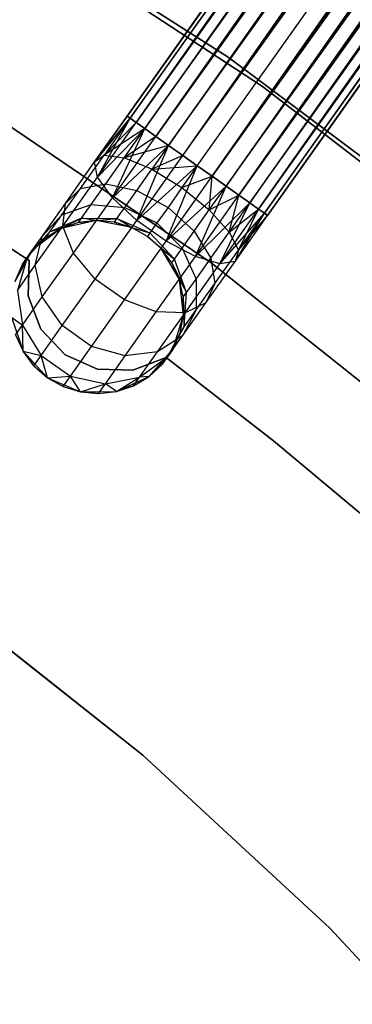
# Model space of a CAD drawing. Extents: x -102 to 102, y -101 to 102.
# Tile 380 of 481: x 22.95 to 26.79, y 25.63 to 37.01. Entities that reach past the tile are written whole.
import ezdxf

# ---------------------------------------------------------------- set-up
doc = ezdxf.new("R2010")
doc.units = 0
doc.header["$LTSCALE"] = 25.4
doc.layers.get('0').update_dxf_attribs({"linetype": 'CONTINUOUS'})

# ---------------------------------------------------------------- blocks, each defined once
blk = doc.blocks.new('NL2500011659_STL')
at = {"color": 0}
for p, q in [((24.19, 35.892, -7.395), (45.787, 66.402, -7.395)), ((24.19, 35.892, -7.605), (45.787, 66.402, -7.395)), ((24.19, 35.892, -7.605), (45.787, 66.402, -7.395)), ((24.19, 35.892, -7.395), (45.787, 66.402, -7.395)), ((45.823, 66.377, -7.809), (24.19, 35.892, -7.605)), ((45.823, 66.377, -7.809), (24.19, 35.892, -7.605)), ((45.787, 66.402, -7.395), (24.225, 35.867, -7.191)), ((45.787, 66.402, -7.395), (24.225, 35.867, -7.191)), ((24.225, 35.867, -7.809), (45.823, 66.377, -7.809)), ((24.225, 35.867, -7.809), (45.823, 66.377, -7.809)), ((24.294, 35.818, -8), (45.823, 66.377, -7.809)), ((24.294, 35.818, -8), (45.823, 66.377, -7.809)), ((24.225, 35.867, -7.191), (45.892, 66.328, -7)), ((24.225, 35.867, -7.191), (45.892, 66.328, -7)), ((24.294, 35.818, -7), (45.892, 66.328, -7)), ((24.294, 35.818, -7), (45.892, 66.328, -7)), ((45.993, 66.257, -8.169), (24.294, 35.818, -8)), ((45.993, 66.257, -8.169), (24.294, 35.818, -8)), ((45.892, 66.328, -7), (24.395, 35.747, -6.831)), ((45.892, 66.328, -7), (24.395, 35.747, -6.831)), ((24.395, 35.747, -8.169), (45.993, 66.257, -8.169)), ((24.395, 35.747, -8.169), (45.993, 66.257, -8.169)), ((24.522, 35.657, -8.309), (45.993, 66.257, -8.169)), ((24.522, 35.657, -8.309), (45.993, 66.257, -8.169)), ((24.395, 35.747, -6.831), (46.119, 66.167, -6.691)), ((24.395, 35.747, -6.831), (46.119, 66.167, -6.691)), ((24.522, 35.657, -6.691), (46.119, 66.167, -6.691)), ((24.522, 35.657, -6.691), (46.119, 66.167, -6.691)), ((46.119, 66.167, -6.691), (24.669, 35.552, -6.586)), ((46.119, 66.167, -6.691), (24.669, 35.552, -6.586)), ((46.267, 66.062, -8.414), (24.522, 35.657, -8.309)), ((46.267, 66.062, -8.414), (24.522, 35.657, -8.309)), ((24.669, 35.552, -8.414), (46.267, 66.062, -8.414)), ((24.669, 35.552, -8.414), (46.267, 66.062, -8.414)), ((24.832, 35.437, -8.478), (46.267, 66.062, -8.414)), ((24.832, 35.437, -8.478), (46.267, 66.062, -8.414)), ((24.669, 35.552, -6.586), (46.429, 65.947, -6.522)), ((24.669, 35.552, -6.586), (46.429, 65.947, -6.522)), ((24.832, 35.437, -6.522), (46.429, 65.947, -6.522)), ((24.832, 35.437, -6.522), (46.429, 65.947, -6.522)), ((24.832, 35.437, -8.478), (46.599, 65.827, -8.5)), ((24.832, 35.437, -8.478), (46.599, 65.827, -8.5)), ((25.001, 35.317, -6.5), (46.599, 65.827, -6.5)), ((25.001, 35.317, -6.5), (46.599, 65.827, -6.5)), ((25.001, 35.317, -8.5), (46.599, 65.827, -8.5)), ((25.001, 35.317, -8.5), (46.599, 65.827, -8.5)), ((25.171, 35.197, -8.478), (46.599, 65.827, -8.5)), ((25.171, 35.197, -8.478), (46.599, 65.827, -8.5)), ((25.171, 35.197, -6.522), (46.769, 65.707, -6.522)), ((25.171, 35.197, -6.522), (46.769, 65.707, -6.522)), ((46.769, 65.707, -6.522), (25.333, 35.082, -6.586)), ((46.769, 65.707, -6.522), (25.333, 35.082, -6.586)), ((46.931, 65.592, -8.414), (25.171, 35.197, -8.478)), ((46.931, 65.592, -8.414), (25.171, 35.197, -8.478)), ((25.333, 35.082, -8.414), (46.931, 65.592, -8.414)), ((25.333, 35.082, -8.414), (46.931, 65.592, -8.414)), ((25.481, 34.978, -8.309), (46.931, 65.592, -8.414)), ((25.481, 34.978, -8.309), (46.931, 65.592, -8.414)), ((25.333, 35.082, -6.586), (47.079, 65.488, -6.691)), ((25.333, 35.082, -6.586), (47.079, 65.488, -6.691)), ((25.481, 34.978, -6.691), (47.079, 65.488, -6.691)), ((25.481, 34.978, -6.691), (47.079, 65.488, -6.691)), ((47.079, 65.488, -6.691), (25.608, 34.888, -6.831)), ((47.079, 65.488, -6.691), (25.608, 34.888, -6.831)), ((47.206, 65.398, -8.169), (25.481, 34.978, -8.309)), ((47.206, 65.398, -8.169), (25.481, 34.978, -8.309)), ((25.608, 34.888, -8.169), (47.206, 65.398, -8.169)), ((25.608, 34.888, -8.169), (47.206, 65.398, -8.169)), ((25.608, 34.888, -6.831), (47.306, 65.327, -7)), ((25.608, 34.888, -6.831), (47.306, 65.327, -7)), ((25.708, 34.817, -8), (47.206, 65.398, -8.169)), ((25.708, 34.817, -8), (47.206, 65.398, -8.169)), ((25.708, 34.817, -7), (47.306, 65.327, -7)), ((25.708, 34.817, -7), (47.306, 65.327, -7)), ((47.306, 65.327, -7), (25.778, 34.768, -7.191)), ((47.306, 65.327, -7), (25.778, 34.768, -7.191)), ((47.375, 65.278, -7.809), (25.708, 34.817, -8)), ((47.375, 65.278, -7.809), (25.708, 34.817, -8)), ((25.778, 34.768, -7.809), (47.375, 65.278, -7.809)), ((25.778, 34.768, -7.809), (47.375, 65.278, -7.809)), ((25.778, 34.768, -7.191), (47.411, 65.253, -7.395)), ((25.778, 34.768, -7.191), (47.411, 65.253, -7.395)), ((25.813, 34.743, -7.605), (47.375, 65.278, -7.809)), ((25.813, 34.743, -7.605), (47.375, 65.278, -7.809)), ((47.411, 65.253, -7.395), (25.813, 34.743, -7.605)), ((25.813, 34.743, -7.395), (47.411, 65.253, -7.395)), ((47.411, 65.253, -7.395), (25.813, 34.743, -7.605)), ((25.813, 34.743, -7.395), (47.411, 65.253, -7.395)), ((25.356, 36.574, 1), (22.552, 38.365, 1)), ((22.552, 38.365, 2), (25.356, 36.574, 2)), ((25.356, 36.574, 1), (22.552, 38.365, 1)), ((22.552, 38.365, 2), (25.356, 36.574, 2)), ((25.754, 36.234, 1), (22.974, 38.056, 1)), ((22.974, 38.056, -6.5), (25.754, 36.234, -6.5)), ((25.754, 36.234, 1), (22.974, 38.056, 1)), ((22.974, 38.056, -6.5), (25.754, 36.234, -6.5)), ((28.019, 34.578, 1), (25.356, 36.574, 1)), ((25.356, 36.574, 1), (25.356, 36.574, 2)), ((25.356, 36.574, 2), (28.019, 34.578, 2)), ((25.356, 36.574, 1), (25.356, 36.574, 2)), ((28.019, 34.578, 1), (25.356, 36.574, 1)), ((25.356, 36.574, 2), (28.019, 34.578, 2)), ((28.39, 34.209, 1), (25.754, 36.234, 1)), ((25.754, 36.234, -6.5), (28.39, 34.209, -6.5)), ((25.754, 36.234, 1), (25.754, 36.234, -6.5)), ((28.39, 34.209, 1), (25.754, 36.234, 1)), ((25.754, 36.234, -6.5), (28.39, 34.209, -6.5)), ((25.754, 36.234, 1), (25.754, 36.234, -6.5)), ((22.469, 36.02, 1), (25.161, 34.195, 1)), ((25.161, 34.195, -6.5), (22.469, 36.02, -6.5)), ((25.161, 34.195, -6.5), (22.469, 36.02, -6.5)), ((22.469, 36.02, 1), (25.161, 34.195, 1)), ((23.814, 35.361, -7.502), (24.19, 35.892, -7.605)), ((24.19, 35.892, -7.395), (23.814, 35.361, -7.502)), ((24.19, 35.892, -7.395), (23.814, 35.361, -7.502)), ((23.814, 35.361, -7.502), (24.19, 35.892, -7.605)), ((23.814, 35.361, -7.502), (24.225, 35.867, -7.809)), ((23.814, 35.361, -7.502), (24.225, 35.867, -7.809)), ((24.225, 35.867, -7.191), (23.814, 35.361, -7.502)), ((24.225, 35.867, -7.191), (23.814, 35.361, -7.502)), ((23.848, 35.187, -7.878), (24.225, 35.867, -7.809)), ((23.848, 35.187, -7.878), (24.225, 35.867, -7.809)), ((24.225, 35.867, -7.191), (23.923, 35.44, -7.108)), ((24.225, 35.867, -7.191), (23.923, 35.44, -7.108)), ((24.19, 35.892, -7.605), (24.225, 35.867, -7.809)), ((24.225, 35.867, -7.191), (24.19, 35.892, -7.395)), ((24.225, 35.867, -7.191), (24.19, 35.892, -7.395)), ((24.19, 35.892, -7.605), (24.225, 35.867, -7.809)), ((24.225, 35.867, -7.809), (24.294, 35.818, -8)), ((24.294, 35.818, -7), (24.225, 35.867, -7.191)), ((24.294, 35.818, -7), (24.225, 35.867, -7.191)), ((24.225, 35.867, -7.809), (24.294, 35.818, -8)), ((23.848, 35.187, -7.878), (24.294, 35.818, -8)), ((23.848, 35.187, -7.878), (24.294, 35.818, -8)), ((23.848, 35.187, -7.878), (24.395, 35.747, -8.169)), ((23.848, 35.187, -7.878), (24.395, 35.747, -8.169)), ((24.294, 35.818, -7), (23.923, 35.44, -7.108)), ((24.294, 35.818, -7), (23.923, 35.44, -7.108)), ((24.395, 35.747, -6.831), (23.923, 35.44, -7.108)), ((24.395, 35.747, -6.831), (23.923, 35.44, -7.108)), ((24.02, 34.948, -8.172), (24.395, 35.747, -8.169)), ((24.02, 34.948, -8.172), (24.395, 35.747, -8.169)), ((24.157, 35.411, -6.766), (24.395, 35.747, -6.831)), ((24.157, 35.411, -6.766), (24.395, 35.747, -6.831)), ((24.294, 35.818, -8), (24.395, 35.747, -8.169)), ((24.395, 35.747, -6.831), (24.294, 35.818, -7)), ((24.395, 35.747, -6.831), (24.294, 35.818, -7)), ((24.294, 35.818, -8), (24.395, 35.747, -8.169)), ((24.395, 35.747, -8.169), (24.522, 35.657, -8.309)), ((24.522, 35.657, -6.691), (24.395, 35.747, -6.831)), ((24.522, 35.657, -6.691), (24.395, 35.747, -6.831)), ((24.395, 35.747, -8.169), (24.522, 35.657, -8.309)), ((24.02, 34.948, -8.172), (24.522, 35.657, -8.309)), ((24.02, 34.948, -8.172), (24.522, 35.657, -8.309)), ((24.522, 35.657, -6.691), (24.157, 35.411, -6.766)), ((24.522, 35.657, -6.691), (24.157, 35.411, -6.766)), ((24.522, 35.657, -8.309), (24.669, 35.552, -8.414)), ((24.669, 35.552, -6.586), (24.522, 35.657, -6.691)), ((24.669, 35.552, -6.586), (24.522, 35.657, -6.691)), ((24.522, 35.657, -8.309), (24.669, 35.552, -8.414)), ((24.02, 34.948, -8.172), (24.669, 35.552, -8.414)), ((24.02, 34.948, -8.172), (24.669, 35.552, -8.414)), ((24.669, 35.552, -6.586), (24.157, 35.411, -6.766)), ((24.669, 35.552, -6.586), (24.157, 35.411, -6.766)), ((24.3, 34.686, -8.332), (24.669, 35.552, -8.414)), ((24.3, 34.686, -8.332), (24.669, 35.552, -8.414)), ((24.669, 35.552, -6.586), (24.475, 35.278, -6.533)), ((24.669, 35.552, -6.586), (24.475, 35.278, -6.533)), ((24.669, 35.552, -8.414), (24.832, 35.437, -8.478)), ((24.832, 35.437, -6.522), (24.669, 35.552, -6.586)), ((24.832, 35.437, -6.522), (24.669, 35.552, -6.586)), ((24.669, 35.552, -8.414), (24.832, 35.437, -8.478)), ((23.651, 35.055, -6.868), (23.923, 35.44, -7.108)), ((23.651, 35.055, -6.868), (23.923, 35.44, -7.108)), ((23.814, 35.361, -7.502), (23.923, 35.44, -7.108)), ((23.814, 35.361, -7.502), (23.923, 35.44, -7.108)), ((23.923, 35.44, -7.108), (24.157, 35.411, -6.766)), ((23.923, 35.44, -7.108), (24.157, 35.411, -6.766)), ((23.943, 35.108, -6.577), (24.157, 35.411, -6.766)), ((23.943, 35.108, -6.577), (24.157, 35.411, -6.766)), ((24.475, 35.278, -6.533), (24.157, 35.411, -6.766)), ((24.475, 35.278, -6.533), (24.157, 35.411, -6.766)), ((24.3, 34.686, -8.332), (24.832, 35.437, -8.478)), ((24.3, 34.686, -8.332), (24.832, 35.437, -8.478)), ((24.832, 35.437, -6.522), (24.475, 35.278, -6.533)), ((24.832, 35.437, -6.522), (24.475, 35.278, -6.533)), ((24.832, 35.437, -8.478), (25.001, 35.317, -8.5)), ((25.001, 35.317, -6.5), (24.832, 35.437, -6.522)), ((25.001, 35.317, -6.5), (24.832, 35.437, -6.522)), ((24.832, 35.437, -8.478), (25.001, 35.317, -8.5)), ((23.475, 34.882, -7.203), (23.814, 35.361, -7.502)), ((23.475, 34.882, -7.203), (23.814, 35.361, -7.502)), ((23.848, 35.187, -7.878), (23.814, 35.361, -7.502)), ((23.848, 35.187, -7.878), (23.814, 35.361, -7.502)), ((24.3, 34.686, -8.332), (25.001, 35.317, -8.5)), ((24.3, 34.686, -8.332), (25.001, 35.317, -8.5)), ((24.3, 35.031, -6.379), (24.475, 35.278, -6.533)), ((24.3, 35.031, -6.379), (24.475, 35.278, -6.533)), ((24.475, 35.278, -6.533), (25.001, 35.317, -6.5)), ((24.475, 35.278, -6.533), (25.001, 35.317, -6.5)), ((24.475, 35.278, -6.533), (24.823, 35.065, -6.451)), ((24.475, 35.278, -6.533), (24.823, 35.065, -6.451)), ((24.639, 34.446, -8.332), (25.001, 35.317, -8.5)), ((24.639, 34.446, -8.332), (25.001, 35.317, -8.5)), ((25.001, 35.317, -6.5), (24.823, 35.065, -6.451)), ((25.001, 35.317, -6.5), (24.823, 35.065, -6.451)), ((25.171, 35.197, -6.522), (25.001, 35.317, -6.5)), ((25.001, 35.317, -8.5), (25.171, 35.197, -8.478)), ((25.171, 35.197, -6.522), (25.001, 35.317, -6.5)), ((25.001, 35.317, -8.5), (25.171, 35.197, -8.478)), ((23.445, 34.618, -7.523), (23.848, 35.187, -7.878)), ((23.445, 34.618, -7.523), (23.848, 35.187, -7.878)), ((24.02, 34.948, -8.172), (23.848, 35.187, -7.878)), ((24.02, 34.948, -8.172), (23.848, 35.187, -7.878)), ((24.639, 34.446, -8.332), (25.171, 35.197, -8.478)), ((24.639, 34.446, -8.332), (25.171, 35.197, -8.478)), ((24.823, 35.065, -6.451), (25.171, 35.197, -6.522)), ((24.823, 35.065, -6.451), (25.171, 35.197, -6.522)), ((25.139, 34.808, -6.533), (25.171, 35.197, -6.522)), ((25.139, 34.808, -6.533), (25.171, 35.197, -6.522)), ((25.333, 35.082, -6.586), (25.171, 35.197, -6.522)), ((25.171, 35.197, -8.478), (25.333, 35.082, -8.414)), ((25.171, 35.197, -8.478), (25.333, 35.082, -8.414)), ((25.333, 35.082, -6.586), (25.171, 35.197, -6.522)), ((21.736, 35.076), (23.056, 34.223)), ((23.056, 34.223, -2), (21.736, 35.076, -2)), ((23.056, 34.223, -2), (21.736, 35.076, -2)), ((21.736, 35.076), (23.056, 34.223)), ((23.435, 34.75, -6.494), (23.651, 35.055, -6.868)), ((23.435, 34.75, -6.494), (23.651, 35.055, -6.868)), ((23.475, 34.882, -7.203), (23.651, 35.055, -6.868)), ((23.475, 34.882, -7.203), (23.651, 35.055, -6.868)), ((23.651, 35.055, -6.868), (23.943, 35.108, -6.577)), ((23.651, 35.055, -6.868), (23.943, 35.108, -6.577)), ((23.773, 34.868, -6.282), (23.943, 35.108, -6.577)), ((23.773, 34.868, -6.282), (23.943, 35.108, -6.577)), ((23.943, 35.108, -6.577), (24.3, 35.031, -6.379)), ((23.943, 35.108, -6.577), (24.3, 35.031, -6.379)), ((24.639, 34.446, -8.332), (25.333, 35.082, -8.414)), ((24.639, 34.446, -8.332), (25.333, 35.082, -8.414)), ((24.823, 35.065, -6.451), (24.662, 34.837, -6.309)), ((24.823, 35.065, -6.451), (24.662, 34.837, -6.309)), ((24.823, 35.065, -6.451), (25.139, 34.808, -6.533)), ((24.823, 35.065, -6.451), (25.139, 34.808, -6.533)), ((24.98, 34.269, -8.172), (25.333, 35.082, -8.414)), ((24.98, 34.269, -8.172), (25.333, 35.082, -8.414)), ((25.139, 34.808, -6.533), (25.333, 35.082, -6.586)), ((25.139, 34.808, -6.533), (25.333, 35.082, -6.586)), ((25.481, 34.978, -6.691), (25.333, 35.082, -6.586)), ((25.333, 35.082, -8.414), (25.481, 34.978, -8.309)), ((25.333, 35.082, -8.414), (25.481, 34.978, -8.309)), ((25.481, 34.978, -6.691), (25.333, 35.082, -6.586)), ((23.568, 34.309, -7.773), (24.02, 34.948, -8.172)), ((23.568, 34.309, -7.773), (24.02, 34.948, -8.172)), ((24.3, 34.686, -8.332), (24.02, 34.948, -8.172)), ((24.3, 34.686, -8.332), (24.02, 34.948, -8.172)), ((24.162, 34.835, -6.139), (24.3, 35.031, -6.379)), ((24.162, 34.835, -6.139), (24.3, 35.031, -6.379)), ((24.3, 35.031, -6.379), (24.662, 34.837, -6.309)), ((24.3, 35.031, -6.379), (24.662, 34.837, -6.309)), ((24.98, 34.269, -8.172), (25.481, 34.978, -8.309)), ((24.98, 34.269, -8.172), (25.481, 34.978, -8.309)), ((25.139, 34.808, -6.533), (25.481, 34.978, -6.691)), ((25.139, 34.808, -6.533), (25.481, 34.978, -6.691)), ((25.37, 34.552, -6.766), (25.481, 34.978, -6.691)), ((25.37, 34.552, -6.766), (25.481, 34.978, -6.691)), ((25.608, 34.888, -6.831), (25.481, 34.978, -6.691)), ((25.481, 34.978, -8.309), (25.608, 34.888, -8.169)), ((25.481, 34.978, -8.309), (25.608, 34.888, -8.169)), ((25.608, 34.888, -6.831), (25.481, 34.978, -6.691)), ((23.206, 34.502, -6.737), (23.475, 34.882, -7.203)), ((23.206, 34.502, -6.737), (23.475, 34.882, -7.203)), ((23.435, 34.75, -6.494), (23.773, 34.868, -6.282)), ((23.435, 34.75, -6.494), (23.773, 34.868, -6.282)), ((23.445, 34.618, -7.523), (23.475, 34.882, -7.203)), ((23.445, 34.618, -7.523), (23.475, 34.882, -7.203)), ((23.663, 34.713, -5.911), (23.773, 34.868, -6.282)), ((23.663, 34.713, -5.911), (23.773, 34.868, -6.282)), ((23.773, 34.868, -6.282), (24.162, 34.835, -6.139)), ((23.773, 34.868, -6.282), (24.162, 34.835, -6.139)), ((24.072, 34.709, -5.836), (24.162, 34.835, -6.139)), ((24.072, 34.709, -5.836), (24.162, 34.835, -6.139)), ((24.162, 34.835, -6.139), (24.534, 34.657, -6.088)), ((24.162, 34.835, -6.139), (24.534, 34.657, -6.088)), ((24.662, 34.837, -6.309), (24.534, 34.657, -6.088)), ((24.662, 34.837, -6.309), (24.534, 34.657, -6.088)), ((24.662, 34.837, -6.309), (24.964, 34.561, -6.379)), ((24.662, 34.837, -6.309), (24.964, 34.561, -6.379)), ((24.98, 34.269, -8.172), (25.608, 34.888, -8.169)), ((24.98, 34.269, -8.172), (25.608, 34.888, -8.169)), ((25.262, 34.186, -7.878), (25.608, 34.888, -8.169)), ((25.262, 34.186, -7.878), (25.608, 34.888, -8.169)), ((25.262, 34.186, -7.878), (25.708, 34.817, -8)), ((25.262, 34.186, -7.878), (25.708, 34.817, -8)), ((25.37, 34.552, -6.766), (25.608, 34.888, -6.831)), ((25.37, 34.552, -6.766), (25.608, 34.888, -6.831)), ((25.37, 34.552, -6.766), (25.708, 34.817, -7)), ((25.37, 34.552, -6.766), (25.708, 34.817, -7)), ((25.476, 34.341, -7.108), (25.708, 34.817, -7)), ((25.476, 34.341, -7.108), (25.708, 34.817, -7)), ((25.708, 34.817, -7), (25.608, 34.888, -6.831)), ((25.608, 34.888, -8.169), (25.708, 34.817, -8)), ((25.608, 34.888, -8.169), (25.708, 34.817, -8)), ((25.708, 34.817, -7), (25.608, 34.888, -6.831)), ((25.778, 34.768, -7.191), (25.708, 34.817, -7)), ((25.708, 34.817, -8), (25.778, 34.768, -7.809)), ((25.708, 34.817, -8), (25.778, 34.768, -7.809)), ((25.778, 34.768, -7.191), (25.708, 34.817, -7)), ((23.206, 34.502, -6.737), (23.435, 34.75, -6.494)), ((23.206, 34.502, -6.737), (23.435, 34.75, -6.494)), ((23.296, 34.554, -6.023), (23.435, 34.75, -6.494)), ((23.296, 34.554, -6.023), (23.435, 34.75, -6.494)), ((23.663, 34.713, -5.911), (23.296, 34.554, -6.023)), ((23.663, 34.713, -5.911), (23.296, 34.554, -6.023)), ((23.428, 34.593, -5.5), (23.663, 34.713, -5.911)), ((23.428, 34.593, -5.5), (23.663, 34.713, -5.911)), ((23.626, 34.66, -5.5), (23.663, 34.713, -5.911)), ((23.626, 34.66, -5.5), (23.663, 34.713, -5.911)), ((23.663, 34.713, -5.911), (24.072, 34.709, -5.836)), ((23.833, 34.685, -5.5), (23.663, 34.713, -5.911)), ((23.833, 34.685, -5.5), (23.663, 34.713, -5.911)), ((23.663, 34.713, -5.911), (24.072, 34.709, -5.836)), ((23.833, 34.685, -5.5), (24.072, 34.709, -5.836)), ((23.833, 34.685, -5.5), (24.072, 34.709, -5.836)), ((24.042, 34.665, -5.5), (24.072, 34.709, -5.836)), ((24.042, 34.665, -5.5), (24.072, 34.709, -5.836)), ((24.241, 34.603, -5.5), (24.072, 34.709, -5.836)), ((24.072, 34.709, -5.836), (24.452, 34.541, -5.809)), ((24.072, 34.709, -5.836), (24.452, 34.541, -5.809)), ((24.241, 34.603, -5.5), (24.072, 34.709, -5.836)), ((24.964, 34.561, -6.379), (25.139, 34.808, -6.533)), ((24.964, 34.561, -6.379), (25.139, 34.808, -6.533)), ((25.139, 34.808, -6.533), (25.37, 34.552, -6.766)), ((25.139, 34.808, -6.533), (25.37, 34.552, -6.766)), ((25.262, 34.186, -7.878), (25.778, 34.768, -7.809)), ((25.262, 34.186, -7.878), (25.778, 34.768, -7.809)), ((25.437, 34.212, -7.502), (25.778, 34.768, -7.809)), ((25.437, 34.212, -7.502), (25.778, 34.768, -7.809)), ((25.437, 34.212, -7.502), (25.813, 34.743, -7.395)), ((25.437, 34.212, -7.502), (25.813, 34.743, -7.605)), ((25.437, 34.212, -7.502), (25.813, 34.743, -7.395)), ((25.437, 34.212, -7.502), (25.813, 34.743, -7.605)), ((25.476, 34.341, -7.108), (25.778, 34.768, -7.191)), ((25.476, 34.341, -7.108), (25.778, 34.768, -7.191)), ((25.476, 34.341, -7.108), (25.813, 34.743, -7.395)), ((25.476, 34.341, -7.108), (25.813, 34.743, -7.395)), ((25.813, 34.743, -7.395), (25.778, 34.768, -7.191)), ((25.778, 34.768, -7.809), (25.813, 34.743, -7.605)), ((25.778, 34.768, -7.809), (25.813, 34.743, -7.605)), ((25.813, 34.743, -7.395), (25.778, 34.768, -7.191)), ((23.428, 34.593, 0), (23.094, 34.345, 0)), ((23.428, 34.593, 0), (23.094, 34.345, 0)), ((23.126, 34.167, -6.969), (23.445, 34.618, -7.523)), ((23.126, 34.167, -6.969), (23.445, 34.618, -7.523)), ((23.428, 34.593, -5.5), (23.248, 34.486, -5.5)), ((23.248, 34.486, -5.5), (23.428, 34.593, 0)), ((23.248, 34.486, -5.5), (23.428, 34.593, 0)), ((23.428, 34.593, -5.5), (23.248, 34.486, -5.5)), ((23.428, 34.593, -5.5), (23.296, 34.554, -6.023)), ((23.428, 34.593, -5.5), (23.296, 34.554, -6.023)), ((23.833, 34.685, 0), (23.428, 34.593, 0)), ((23.833, 34.685, 0), (23.428, 34.593, 0)), ((23.626, 34.66, -5.5), (23.428, 34.593, 0)), ((23.626, 34.66, -5.5), (23.428, 34.593, -5.5)), ((23.626, 34.66, -5.5), (23.428, 34.593, 0)), ((23.626, 34.66, -5.5), (23.428, 34.593, -5.5)), ((23.428, 34.593, -5.5), (23.428, 34.593, 0)), ((23.428, 34.593, -5.5), (23.428, 34.593, 0)), ((23.568, 34.309, -7.773), (23.445, 34.618, -7.523)), ((23.568, 34.309, -7.773), (23.445, 34.618, -7.523)), ((23.833, 34.685, -5.5), (23.626, 34.66, -5.5)), ((23.626, 34.66, -5.5), (23.833, 34.685, 0)), ((23.626, 34.66, -5.5), (23.833, 34.685, 0)), ((23.833, 34.685, -5.5), (23.626, 34.66, -5.5)), ((23.82, 34.008, -7.909), (24.3, 34.686, -8.332)), ((23.82, 34.008, -7.909), (24.3, 34.686, -8.332)), ((24.241, 34.603, 0), (23.833, 34.685, 0)), ((24.042, 34.665, -5.5), (23.833, 34.685, 0)), ((24.241, 34.603, 0), (23.833, 34.685, 0)), ((24.042, 34.665, -5.5), (23.833, 34.685, -5.5)), ((23.833, 34.685, -5.5), (23.833, 34.685, 0)), ((24.042, 34.665, -5.5), (23.833, 34.685, 0)), ((23.833, 34.685, -5.5), (23.833, 34.685, 0)), ((24.042, 34.665, -5.5), (23.833, 34.685, -5.5)), ((24.241, 34.603, -5.5), (24.042, 34.665, -5.5)), ((24.042, 34.665, -5.5), (24.241, 34.603, 0)), ((24.042, 34.665, -5.5), (24.241, 34.603, 0)), ((24.241, 34.603, -5.5), (24.042, 34.665, -5.5)), ((24.424, 34.501, 0), (24.241, 34.603, 0)), ((24.424, 34.501, -5.5), (24.241, 34.603, -5.5)), ((24.241, 34.603, -5.5), (24.241, 34.603, 0)), ((24.424, 34.501, 0), (24.241, 34.603, 0)), ((24.241, 34.603, -5.5), (24.241, 34.603, 0)), ((24.241, 34.603, -5.5), (24.452, 34.541, -5.809)), ((24.241, 34.603, -5.5), (24.452, 34.541, -5.809)), ((24.424, 34.501, -5.5), (24.241, 34.603, -5.5)), ((24.639, 34.446, -8.332), (24.3, 34.686, -8.332)), ((24.639, 34.446, -8.332), (24.3, 34.686, -8.332)), ((24.534, 34.657, -6.088), (24.452, 34.541, -5.809)), ((24.534, 34.657, -6.088), (24.452, 34.541, -5.809)), ((24.534, 34.657, -6.088), (24.825, 34.365, -6.139)), ((24.534, 34.657, -6.088), (24.825, 34.365, -6.139)), ((23.296, 34.554, -6.023), (23.033, 34.258, -6.15)), ((23.296, 34.554, -6.023), (23.033, 34.258, -6.15)), ((23.033, 34.258, -6.15), (23.206, 34.502, -6.737)), ((23.033, 34.258, -6.15), (23.206, 34.502, -6.737)), ((23.094, 34.345, -5.5), (23.296, 34.554, -6.023)), ((23.094, 34.345, -5.5), (23.296, 34.554, -6.023)), ((23.248, 34.486, -5.5), (23.094, 34.345, 0)), ((23.248, 34.486, -5.5), (23.094, 34.345, -5.5)), ((23.248, 34.486, -5.5), (23.094, 34.345, 0)), ((23.248, 34.486, -5.5), (23.094, 34.345, -5.5)), ((23.126, 34.167, -6.969), (23.206, 34.502, -6.737)), ((23.126, 34.167, -6.969), (23.206, 34.502, -6.737)), ((23.248, 34.486, -5.5), (23.296, 34.554, -6.023)), ((23.248, 34.486, -5.5), (23.296, 34.554, -6.023)), ((24.452, 34.541, -5.809), (24.424, 34.501, -5.5)), ((24.452, 34.541, -5.809), (24.424, 34.501, -5.5)), ((24.581, 34.363, 0), (24.424, 34.501, 0)), ((24.581, 34.363, -5.5), (24.424, 34.501, -5.5)), ((24.424, 34.501, -5.5), (24.424, 34.501, 0)), ((24.581, 34.363, 0), (24.424, 34.501, 0)), ((24.424, 34.501, -5.5), (24.424, 34.501, 0)), ((24.424, 34.501, -5.5), (24.736, 34.239, -5.836)), ((24.581, 34.363, -5.5), (24.424, 34.501, -5.5)), ((24.424, 34.501, -5.5), (24.736, 34.239, -5.836)), ((24.736, 34.239, -5.836), (24.452, 34.541, -5.809)), ((24.736, 34.239, -5.836), (24.452, 34.541, -5.809)), ((24.825, 34.365, -6.139), (24.964, 34.561, -6.379)), ((24.825, 34.365, -6.139), (24.964, 34.561, -6.379)), ((24.964, 34.561, -6.379), (25.156, 34.249, -6.577)), ((24.964, 34.561, -6.379), (25.156, 34.249, -6.577)), ((25.156, 34.249, -6.577), (25.37, 34.552, -6.766)), ((25.156, 34.249, -6.577), (25.37, 34.552, -6.766)), ((25.37, 34.552, -6.766), (25.476, 34.341, -7.108)), ((25.37, 34.552, -6.766), (25.476, 34.341, -7.108)), ((24.16, 33.768, -7.909), (24.639, 34.446, -8.332)), ((24.16, 33.768, -7.909), (24.639, 34.446, -8.332)), ((24.793, 34.005, 0), (24.581, 34.363, 0)), ((24.706, 34.195, -5.5), (24.581, 34.363, 0)), ((24.793, 34.005, 0), (24.581, 34.363, 0)), ((24.706, 34.195, -5.5), (24.581, 34.363, 0)), ((24.706, 34.195, -5.5), (24.581, 34.363, -5.5)), ((24.581, 34.363, -5.5), (24.581, 34.363, 0)), ((24.581, 34.363, -5.5), (24.581, 34.363, 0)), ((24.581, 34.363, -5.5), (24.736, 34.239, -5.836)), ((24.581, 34.363, -5.5), (24.736, 34.239, -5.836)), ((24.706, 34.195, -5.5), (24.581, 34.363, -5.5)), ((24.98, 34.269, -8.172), (24.639, 34.446, -8.332)), ((24.98, 34.269, -8.172), (24.639, 34.446, -8.332)), ((24.736, 34.239, -5.836), (24.825, 34.365, -6.139)), ((24.736, 34.239, -5.836), (24.825, 34.365, -6.139)), ((24.825, 34.365, -6.139), (24.986, 34.009, -6.282)), ((24.825, 34.365, -6.139), (24.986, 34.009, -6.282)), ((23.094, 34.345, 0), (22.891, 33.982, 0)), ((23.094, 34.345, 0), (22.891, 33.982, 0)), ((22.891, 33.982, -5.5), (23.033, 34.258, -6.15)), ((22.891, 33.982, -5.5), (23.033, 34.258, -6.15)), ((23.033, 34.258, -6.15), (22.921, 33.877, -6.273)), ((23.033, 34.258, -6.15), (22.921, 33.877, -6.273)), ((22.974, 34.174, -5.5), (23.094, 34.345, 0)), ((22.974, 34.174, -5.5), (23.094, 34.345, 0)), ((22.974, 34.174, -5.5), (23.033, 34.258, -6.15)), ((22.974, 34.174, -5.5), (23.033, 34.258, -6.15)), ((23.094, 34.345, -5.5), (23.033, 34.258, -6.15)), ((23.094, 34.345, -5.5), (23.033, 34.258, -6.15)), ((23.094, 34.345, -5.5), (23.094, 34.345, 0)), ((23.094, 34.345, -5.5), (23.094, 34.345, 0)), ((23.209, 33.802, -7.151), (23.568, 34.309, -7.773)), ((23.209, 33.802, -7.151), (23.568, 34.309, -7.773)), ((23.82, 34.008, -7.909), (23.568, 34.309, -7.773)), ((23.82, 34.008, -7.909), (23.568, 34.309, -7.773)), ((24.527, 33.63, -7.773), (24.98, 34.269, -8.172)), ((24.527, 33.63, -7.773), (24.98, 34.269, -8.172)), ((25.262, 34.186, -7.878), (24.98, 34.269, -8.172)), ((25.262, 34.186, -7.878), (24.98, 34.269, -8.172)), ((24.986, 34.009, -6.282), (25.156, 34.249, -6.577)), ((24.986, 34.009, -6.282), (25.156, 34.249, -6.577)), ((25.156, 34.249, -6.577), (25.203, 33.956, -6.868)), ((25.156, 34.249, -6.577), (25.203, 33.956, -6.868)), ((25.203, 33.956, -6.868), (25.476, 34.341, -7.108)), ((25.203, 33.956, -6.868), (25.476, 34.341, -7.108)), ((25.476, 34.341, -7.108), (25.437, 34.212, -7.502)), ((25.476, 34.341, -7.108), (25.437, 34.212, -7.502)), ((22.974, 34.174, -5.5), (22.891, 33.982, 0)), ((22.974, 34.174, -5.5), (22.891, 33.982, -5.5)), ((22.974, 34.174, -5.5), (22.891, 33.982, 0)), ((22.974, 34.174, -5.5), (22.891, 33.982, -5.5)), ((22.921, 33.877, -6.273), (23.126, 34.167, -6.969)), ((22.921, 33.877, -6.273), (23.126, 34.167, -6.969)), ((23.056, 34.223), (23.045, 33.813)), ((23.045, 33.813, -2), (23.056, 34.223, -2)), ((23.045, 33.813, -2), (23.056, 34.223, -2)), ((23.056, 34.223), (23.045, 33.813)), ((23.056, 34.223), (23.056, 34.223, -2)), ((23.056, 34.223), (23.056, 34.223, -2)), ((23.209, 33.802, -7.151), (23.126, 34.167, -6.969)), ((23.209, 33.802, -7.151), (23.126, 34.167, -6.969)), ((24.706, 34.195, -5.5), (24.736, 34.239, -5.836)), ((24.706, 34.195, -5.5), (24.736, 34.239, -5.836)), ((24.793, 34.005, -5.5), (24.706, 34.195, -5.5)), ((24.706, 34.195, -5.5), (24.793, 34.005, 0)), ((24.706, 34.195, -5.5), (24.793, 34.005, 0)), ((24.706, 34.195, -5.5), (24.877, 33.855, -5.911)), ((24.793, 34.005, -5.5), (24.706, 34.195, -5.5)), ((24.706, 34.195, -5.5), (24.877, 33.855, -5.911)), ((24.877, 33.855, -5.911), (24.736, 34.239, -5.836)), ((24.877, 33.855, -5.911), (24.736, 34.239, -5.836)), ((24.859, 33.617, -7.523), (25.262, 34.186, -7.878)), ((24.859, 33.617, -7.523), (25.262, 34.186, -7.878)), ((25.098, 33.733, -7.203), (25.437, 34.212, -7.502)), ((25.098, 33.733, -7.203), (25.437, 34.212, -7.502)), ((25.161, 34.195, 1), (27.705, 32.17, 1)), ((27.705, 32.17, -6.5), (25.161, 34.195, -6.5)), ((25.161, 34.195, -6.5), (25.161, 34.195, 1)), ((25.161, 34.195, -6.5), (25.161, 34.195, 1)), ((27.705, 32.17, -6.5), (25.161, 34.195, -6.5)), ((25.161, 34.195, 1), (27.705, 32.17, 1)), ((25.437, 34.212, -7.502), (25.262, 34.186, -7.878)), ((25.437, 34.212, -7.502), (25.262, 34.186, -7.878)), ((23.44, 33.471, -7.251), (23.82, 34.008, -7.909)), ((23.44, 33.471, -7.251), (23.82, 34.008, -7.909)), ((24.16, 33.768, -7.909), (23.82, 34.008, -7.909)), ((24.16, 33.768, -7.909), (23.82, 34.008, -7.909)), ((24.842, 33.592, 0), (24.793, 34.005, 0)), ((24.839, 33.802, -5.5), (24.793, 34.005, 0)), ((24.842, 33.592, 0), (24.793, 34.005, 0)), ((24.839, 33.802, -5.5), (24.793, 34.005, -5.5)), ((24.793, 34.005, -5.5), (24.793, 34.005, 0)), ((24.839, 33.802, -5.5), (24.793, 34.005, 0)), ((24.793, 34.005, -5.5), (24.793, 34.005, 0)), ((24.793, 34.005, -5.5), (24.877, 33.855, -5.911)), ((24.793, 34.005, -5.5), (24.877, 33.855, -5.911)), ((24.839, 33.802, -5.5), (24.793, 34.005, -5.5)), ((24.877, 33.855, -5.911), (24.986, 34.009, -6.282)), ((24.877, 33.855, -5.911), (24.986, 34.009, -6.282)), ((24.986, 34.009, -6.282), (24.987, 33.651, -6.494)), ((24.986, 34.009, -6.282), (24.987, 33.651, -6.494)), ((24.987, 33.651, -6.494), (25.203, 33.956, -6.868)), ((24.987, 33.651, -6.494), (25.203, 33.956, -6.868)), ((25.203, 33.956, -6.868), (25.098, 33.733, -7.203)), ((25.203, 33.956, -6.868), (25.098, 33.733, -7.203)), ((22.921, 33.877, -6.273), (22.978, 33.476, -6.368)), ((22.921, 33.877, -6.273), (22.978, 33.476, -6.368)), ((22.978, 33.476, -6.368), (23.209, 33.802, -7.151)), ((22.978, 33.476, -6.368), (23.209, 33.802, -7.151)), ((23.045, 33.813), (23.045, 33.813, -2)), ((23.045, 33.813), (23.045, 33.813, -2)), ((23.045, 33.813), (23.191, 33.43)), ((23.191, 33.43, -2), (23.045, 33.813, -2)), ((23.191, 33.43, -2), (23.045, 33.813, -2)), ((23.045, 33.813), (23.191, 33.43)), ((23.44, 33.471, -7.251), (23.209, 33.802, -7.151)), ((23.44, 33.471, -7.251), (23.209, 33.802, -7.151)), ((24.839, 33.802, -5.5), (24.877, 33.855, -5.911)), ((24.839, 33.802, -5.5), (24.877, 33.855, -5.911)), ((24.842, 33.592, -5.5), (24.839, 33.802, -5.5)), ((24.839, 33.802, -5.5), (24.842, 33.592, 0)), ((24.839, 33.802, -5.5), (24.842, 33.592, 0)), ((24.839, 33.802, -5.5), (24.848, 33.455, -6.023)), ((24.842, 33.592, -5.5), (24.839, 33.802, -5.5)), ((24.839, 33.802, -5.5), (24.848, 33.455, -6.023)), ((24.848, 33.455, -6.023), (24.877, 33.855, -5.911)), ((24.848, 33.455, -6.023), (24.877, 33.855, -5.911)), ((23.779, 33.23, -7.251), (24.16, 33.768, -7.909)), ((23.779, 33.23, -7.251), (24.16, 33.768, -7.909)), ((24.527, 33.63, -7.773), (24.16, 33.768, -7.909)), ((24.527, 33.63, -7.773), (24.16, 33.768, -7.909)), ((24.829, 33.353, -6.737), (25.098, 33.733, -7.203)), ((24.829, 33.353, -6.737), (25.098, 33.733, -7.203)), ((25.098, 33.733, -7.203), (24.859, 33.617, -7.523)), ((25.098, 33.733, -7.203), (24.859, 33.617, -7.523)), ((22.853, 33.568, 0), (22.986, 33.174, 0)), ((22.853, 33.568, 0), (22.986, 33.174, 0)), ((22.853, 33.568, -5.5), (22.978, 33.476, -6.368)), ((22.853, 33.568, -5.5), (22.978, 33.476, -6.368)), ((24.168, 33.123, -7.151), (24.527, 33.63, -7.773)), ((24.168, 33.123, -7.151), (24.527, 33.63, -7.773)), ((24.859, 33.617, -7.523), (24.527, 33.63, -7.773)), ((24.859, 33.617, -7.523), (24.527, 33.63, -7.773)), ((24.54, 33.166, -6.969), (24.859, 33.617, -7.523)), ((24.54, 33.166, -6.969), (24.859, 33.617, -7.523)), ((24.718, 33.195, 0), (24.842, 33.592, 0)), ((24.718, 33.195, 0), (24.842, 33.592, 0)), ((24.801, 33.387, -5.5), (24.842, 33.592, 0)), ((24.801, 33.387, -5.5), (24.842, 33.592, -5.5)), ((24.801, 33.387, -5.5), (24.842, 33.592, 0)), ((24.801, 33.387, -5.5), (24.842, 33.592, -5.5)), ((24.987, 33.651, -6.494), (24.829, 33.353, -6.737)), ((24.987, 33.651, -6.494), (24.829, 33.353, -6.737)), ((24.842, 33.592, -5.5), (24.842, 33.592, 0)), ((24.842, 33.592, -5.5), (24.842, 33.592, 0)), ((24.842, 33.592, -5.5), (24.848, 33.455, -6.023)), ((24.842, 33.592, -5.5), (24.848, 33.455, -6.023)), ((24.848, 33.455, -6.023), (24.987, 33.651, -6.494)), ((24.848, 33.455, -6.023), (24.987, 33.651, -6.494)), ((22.899, 33.364, -5.5), (22.978, 33.476, -6.368)), ((22.899, 33.364, -5.5), (22.978, 33.476, -6.368)), ((22.986, 33.174, -5.5), (22.978, 33.476, -6.368)), ((22.978, 33.476, -6.368), (23.195, 33.125, -6.42)), ((22.986, 33.174, -5.5), (22.978, 33.476, -6.368)), ((22.978, 33.476, -6.368), (23.195, 33.125, -6.42)), ((23.195, 33.125, -6.42), (23.44, 33.471, -7.251)), ((23.195, 33.125, -6.42), (23.44, 33.471, -7.251)), ((23.779, 33.23, -7.251), (23.44, 33.471, -7.251)), ((23.779, 33.23, -7.251), (23.44, 33.471, -7.251)), ((24.657, 33.109, -6.15), (24.848, 33.455, -6.023)), ((24.657, 33.109, -6.15), (24.848, 33.455, -6.023)), ((24.801, 33.387, -5.5), (24.848, 33.455, -6.023)), ((24.801, 33.387, -5.5), (24.848, 33.455, -6.023)), ((22.899, 33.364, -5.5), (22.986, 33.174, 0)), ((22.899, 33.364, -5.5), (22.986, 33.174, -5.5)), ((22.899, 33.364, -5.5), (22.986, 33.174, 0)), ((22.899, 33.364, -5.5), (22.986, 33.174, -5.5)), ((23.191, 33.43), (23.191, 33.43, -2)), ((23.191, 33.43), (23.191, 33.43, -2)), ((23.191, 33.43), (23.473, 33.133)), ((23.473, 33.133, -2), (23.191, 33.43, -2)), ((23.473, 33.133, -2), (23.191, 33.43, -2)), ((23.191, 33.43), (23.473, 33.133)), ((24.829, 33.353, -6.737), (24.54, 33.166, -6.969)), ((24.829, 33.353, -6.737), (24.54, 33.166, -6.969)), ((24.801, 33.387, -5.5), (24.657, 33.109, -6.15)), ((24.801, 33.387, -5.5), (24.657, 33.109, -6.15)), ((24.657, 33.109, -6.15), (24.829, 33.353, -6.737)), ((24.657, 33.109, -6.15), (24.829, 33.353, -6.737)), ((24.718, 33.195, -5.5), (24.801, 33.387, -5.5)), ((24.801, 33.387, -5.5), (24.718, 33.195, 0)), ((24.801, 33.387, -5.5), (24.718, 33.195, 0)), ((24.718, 33.195, -5.5), (24.801, 33.387, -5.5)), ((23.535, 32.885, -6.42), (23.779, 33.23, -7.251)), ((23.535, 32.885, -6.42), (23.779, 33.23, -7.251)), ((24.168, 33.123, -7.151), (23.779, 33.23, -7.251)), ((24.168, 33.123, -7.151), (23.779, 33.23, -7.251)), ((22.986, 33.174, 0), (23.268, 32.869, 0)), ((22.986, 33.174, -5.5), (22.986, 33.174, 0)), ((22.986, 33.174, -5.5), (22.986, 33.174, 0)), ((22.986, 33.174, -5.5), (23.111, 33.007, -5.5)), ((23.111, 33.007, -5.5), (22.986, 33.174, 0)), ((23.111, 33.007, -5.5), (22.986, 33.174, 0)), ((22.986, 33.174, 0), (23.268, 32.869, 0)), ((22.986, 33.174, -5.5), (23.111, 33.007, -5.5)), ((22.986, 33.174, -5.5), (23.195, 33.125, -6.42)), ((22.986, 33.174, -5.5), (23.195, 33.125, -6.42)), ((23.111, 33.007, -5.5), (23.195, 33.125, -6.42)), ((23.111, 33.007, -5.5), (23.195, 33.125, -6.42)), ((23.268, 32.869, -5.5), (23.195, 33.125, -6.42)), ((23.195, 33.125, -6.42), (23.535, 32.885, -6.42)), ((23.268, 32.869, -5.5), (23.195, 33.125, -6.42)), ((23.195, 33.125, -6.42), (23.535, 32.885, -6.42)), ((23.473, 33.133), (23.473, 33.133, -2)), ((23.473, 33.133), (23.473, 33.133, -2)), ((23.473, 33.133), (23.848, 32.966)), ((23.848, 32.966, -2), (23.473, 33.133, -2)), ((23.848, 32.966, -2), (23.473, 33.133, -2)), ((23.473, 33.133), (23.848, 32.966)), ((23.938, 32.797, -6.368), (24.168, 33.123, -7.151)), ((23.938, 32.797, -6.368), (24.168, 33.123, -7.151)), ((24.54, 33.166, -6.969), (24.168, 33.123, -7.151)), ((24.54, 33.166, -6.969), (24.168, 33.123, -7.151)), ((24.334, 32.876, -6.273), (24.54, 33.166, -6.969)), ((24.334, 32.876, -6.273), (24.54, 33.166, -6.969)), ((24.334, 32.876, -6.273), (24.657, 33.109, -6.15)), ((24.334, 32.876, -6.273), (24.657, 33.109, -6.15)), ((24.443, 32.883, 0), (24.718, 33.195, 0)), ((24.443, 32.883, 0), (24.718, 33.195, 0)), ((24.443, 32.883, -5.5), (24.657, 33.109, -6.15)), ((24.443, 32.883, -5.5), (24.657, 33.109, -6.15)), ((24.597, 33.025, -5.5), (24.718, 33.195, 0)), ((24.597, 33.025, -5.5), (24.718, 33.195, 0)), ((24.597, 33.025, -5.5), (24.657, 33.109, -6.15)), ((24.597, 33.025, -5.5), (24.657, 33.109, -6.15)), ((24.718, 33.195, -5.5), (24.657, 33.109, -6.15)), ((24.718, 33.195, -5.5), (24.657, 33.109, -6.15)), ((24.718, 33.195, -5.5), (24.718, 33.195, 0)), ((24.718, 33.195, -5.5), (24.718, 33.195, 0)), ((23.111, 33.007, -5.5), (23.268, 32.869, 0)), ((23.111, 33.007, -5.5), (23.268, 32.869, 0)), ((23.111, 33.007, -5.5), (23.268, 32.869, -5.5)), ((23.111, 33.007, -5.5), (23.268, 32.869, -5.5)), ((24.257, 32.955), (24.64, 33.102)), ((24.64, 33.102, -2), (24.257, 32.955, -2)), ((24.64, 33.102, -2), (24.257, 32.955, -2)), ((24.257, 32.955), (24.64, 33.102)), ((24.443, 32.883, -5.5), (24.597, 33.025, -5.5)), ((24.597, 33.025, -5.5), (24.443, 32.883, 0)), ((24.597, 33.025, -5.5), (24.443, 32.883, 0)), ((24.443, 32.883, -5.5), (24.597, 33.025, -5.5)), ((24.64, 33.102), (24.64, 33.102, -2)), ((24.64, 33.102), (25.882, 32.14)), ((25.882, 32.14, -2), (24.64, 33.102, -2)), ((24.64, 33.102), (24.64, 33.102, -2)), ((25.882, 32.14, -2), (24.64, 33.102, -2)), ((24.64, 33.102), (25.882, 32.14)), ((23.268, 32.869, -5.5), (23.535, 32.885, -6.42)), ((23.268, 32.869, -5.5), (23.535, 32.885, -6.42)), ((23.45, 32.766, -5.5), (23.535, 32.885, -6.42)), ((23.45, 32.766, -5.5), (23.535, 32.885, -6.42)), ((23.65, 32.704, -5.5), (23.535, 32.885, -6.42)), ((23.535, 32.885, -6.42), (23.938, 32.797, -6.368)), ((23.65, 32.704, -5.5), (23.535, 32.885, -6.42)), ((23.535, 32.885, -6.42), (23.938, 32.797, -6.368)), ((23.848, 32.966), (23.848, 32.966, -2)), ((23.848, 32.966), (23.848, 32.966, -2)), ((23.848, 32.966), (24.257, 32.955)), ((24.257, 32.955, -2), (23.848, 32.966, -2)), ((24.257, 32.955, -2), (23.848, 32.966, -2)), ((23.848, 32.966), (24.257, 32.955)), ((24.066, 32.709, 0), (24.443, 32.883, 0)), ((24.066, 32.709, 0), (24.443, 32.883, 0)), ((24.257, 32.955), (24.257, 32.955, -2)), ((24.257, 32.955), (24.257, 32.955, -2)), ((24.264, 32.776, -5.5), (24.443, 32.883, 0)), ((24.264, 32.776, -5.5), (24.443, 32.883, -5.5)), ((24.264, 32.776, -5.5), (24.443, 32.883, 0)), ((24.264, 32.776, -5.5), (24.443, 32.883, -5.5)), ((24.443, 32.883, -5.5), (24.334, 32.876, -6.273)), ((24.443, 32.883, -5.5), (24.334, 32.876, -6.273)), ((24.443, 32.883, -5.5), (24.443, 32.883, 0)), ((24.443, 32.883, -5.5), (24.443, 32.883, 0)), ((23.268, 32.869, 0), (23.65, 32.704, 0)), ((23.268, 32.869, 0), (23.65, 32.704, 0)), ((23.268, 32.869, 0), (23.45, 32.766, -5.5)), ((23.268, 32.869, -5.5), (23.268, 32.869, 0)), ((23.268, 32.869, -5.5), (23.268, 32.869, 0)), ((23.268, 32.869, -5.5), (23.45, 32.766, -5.5)), ((23.268, 32.869, 0), (23.45, 32.766, -5.5)), ((23.268, 32.869, -5.5), (23.45, 32.766, -5.5)), ((23.45, 32.766, -5.5), (23.65, 32.704, 0)), ((23.45, 32.766, -5.5), (23.65, 32.704, -5.5)), ((23.45, 32.766, -5.5), (23.65, 32.704, 0)), ((23.45, 32.766, -5.5), (23.65, 32.704, -5.5)), ((23.65, 32.704, -5.5), (23.938, 32.797, -6.368)), ((23.65, 32.704, -5.5), (23.938, 32.797, -6.368)), ((23.858, 32.685, -5.5), (23.938, 32.797, -6.368)), ((23.858, 32.685, -5.5), (23.938, 32.797, -6.368)), ((23.938, 32.797, -6.368), (24.334, 32.876, -6.273)), ((23.938, 32.797, -6.368), (24.334, 32.876, -6.273)), ((24.066, 32.709, -5.5), (23.938, 32.797, -6.368)), ((24.066, 32.709, -5.5), (23.938, 32.797, -6.368)), ((24.066, 32.709, -5.5), (24.334, 32.876, -6.273)), ((24.066, 32.709, -5.5), (24.334, 32.876, -6.273)), ((24.066, 32.709, -5.5), (24.264, 32.776, -5.5)), ((24.264, 32.776, -5.5), (24.066, 32.709, 0)), ((24.264, 32.776, -5.5), (24.066, 32.709, 0)), ((24.066, 32.709, -5.5), (24.264, 32.776, -5.5)), ((24.264, 32.776, -5.5), (24.334, 32.876, -6.273)), ((24.264, 32.776, -5.5), (24.334, 32.876, -6.273)), ((23.65, 32.704, 0), (24.066, 32.709, 0)), ((23.65, 32.704, 0), (24.066, 32.709, 0)), ((23.65, 32.704, -5.5), (23.65, 32.704, 0)), ((23.65, 32.704, -5.5), (23.65, 32.704, 0)), ((23.65, 32.704, -5.5), (23.858, 32.685, -5.5)), ((23.858, 32.685, -5.5), (23.65, 32.704, 0)), ((23.858, 32.685, -5.5), (23.65, 32.704, 0)), ((23.65, 32.704, -5.5), (23.858, 32.685, -5.5)), ((23.858, 32.685, -5.5), (24.066, 32.709, 0)), ((23.858, 32.685, -5.5), (24.066, 32.709, -5.5)), ((23.858, 32.685, -5.5), (24.066, 32.709, 0)), ((23.858, 32.685, -5.5), (24.066, 32.709, -5.5)), ((24.066, 32.709, -5.5), (24.066, 32.709, 0)), ((24.066, 32.709, -5.5), (24.066, 32.709, 0)), ((25.882, 32.14), (25.882, 32.14, -2)), ((25.882, 32.14), (27.088, 31.132)), ((27.088, 31.132, -2), (25.882, 32.14, -2)), ((25.882, 32.14), (25.882, 32.14, -2)), ((27.088, 31.132, -2), (25.882, 32.14, -2)), ((25.882, 32.14), (27.088, 31.132)), ((24.37, 28.509, -2), (22.057, 30.332, -2)), ((22.057, 30.332), (24.37, 28.509)), ((22.057, 30.332), (24.37, 28.509)), ((24.37, 28.509, -2), (22.057, 30.332, -2)), ((26.532, 26.51, -2), (24.37, 28.509, -2)), ((24.37, 28.509), (26.532, 26.51)), ((24.37, 28.509), (26.532, 26.51)), ((24.37, 28.509), (24.37, 28.509, -2)), ((26.532, 26.51, -2), (24.37, 28.509, -2)), ((24.37, 28.509), (24.37, 28.509, -2)), ((28.531, 24.348, -2), (26.532, 26.51, -2)), ((26.532, 26.51), (28.531, 24.348)), ((26.532, 26.51), (28.531, 24.348)), ((26.532, 26.51), (26.532, 26.51, -2)), ((28.531, 24.348, -2), (26.532, 26.51, -2)), ((26.532, 26.51), (26.532, 26.51, -2))]:
    blk.add_line(p, q, dxfattribs=at)

msp = doc.modelspace()

# ---------------------------------------------------------------- block references
at = {"color": 0}
msp.add_blockref('NL2500011659_STL', (0, 0), dxfattribs=at)

doc.saveas('drawing.dxf')
